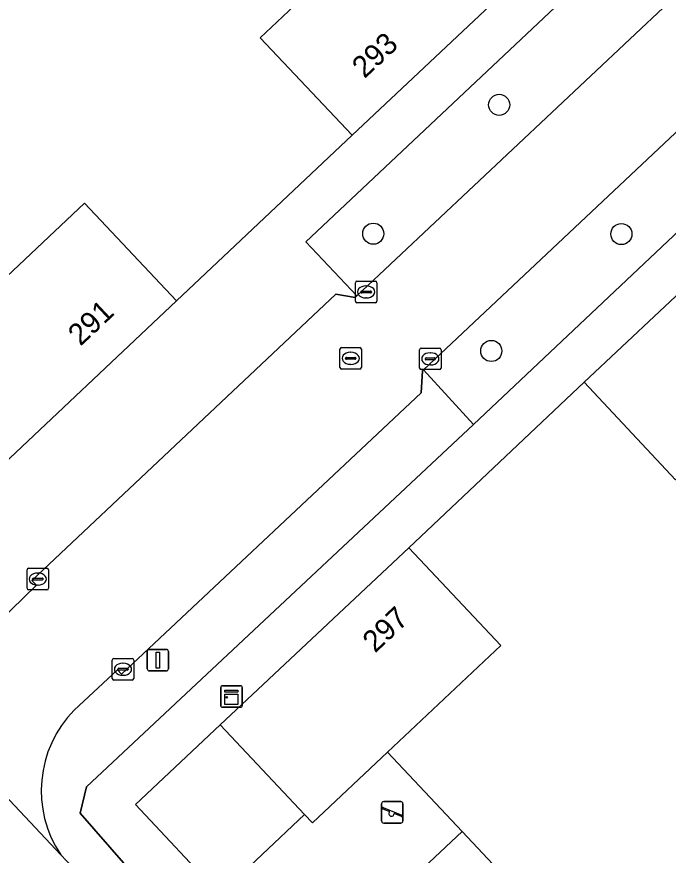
# Model space of a CAD drawing. Extents: x 162542 to 163147, y 380779 to 381521.
# Drawn here: x 162924.98 to 162955.24, y 381366.74 to 381405.67 of the extents above; entities that cross this region are included whole.
import ezdxf

# ---------------------------------------------------------------- set-up
doc = ezdxf.new("R2010")
doc.units = 0
for name, color, linetype in [('IMGEO_Boom', 7, 'Continuous'), ('IMGEO_Erf', 7, 'Continuous'), ('IMGEO_Groenvoorziening', 7, 'Continuous'), ('IMGEO_Kast', 7, 'Continuous'), ('IMGEO_Kolk', 7, 'Continuous'), ('IMGEO_Lichtmast', 7, 'Continuous'), ('IMGEO_Pand', 7, 'Continuous'), ('IMGEO_Pand_nummerreeks', 7, 'Continuous'), ('IMGEO_Rijbaan_lokaal_open', 7, 'Continuous'), ('IMGEO_Rioolput', 7, 'Continuous'), ('IMGEO_Speelvoorziening', 7, 'Continuous'), ('IMGEO_Voetpad_open', 7, 'Continuous')]:
    doc.layers.add(name, color=color, linetype=linetype)

msp = doc.modelspace()

# ---------------------------------------------------------------- linework, layer by layer
at = {"layer": 'IMGEO_Boom'}
for centre in [(162947.384, 381401.582), (162941.536, 381395.599), (162953.059, 381395.582), (162947.017, 381390.154)]:
    msp.add_circle(centre, 0.489, dxfattribs=at)
at = {"layer": 'IMGEO_Erf'}
for points in [[(162910.561, 381409.491), (162914.299, 381405.533), (162912.099, 381403.46), (162915.569, 381399.779), (162919.391, 381395.725), (162922.852, 381392.054), (162928.121, 381397.021), (162932.398, 381392.485), (162940.558, 381400.17), (162936.289, 381404.694), (162937.076, 381405.437), (162941.551, 381409.661)], [(162955.58, 381384.17), (162951.325, 381388.701), (162943.192, 381381.006), (162947.455, 381376.477), (162942.191, 381371.522), (162945.659, 381367.837), (162949.485, 381363.774), (162952.938, 381360.105), (162955.123, 381362.161), (162958.914, 381358.127)]]:
    msp.add_lwpolyline(points, dxfattribs=at)
msp.add_lwpolyline([(162934.434, 381372.794), (162930.491, 381369.097), (162934.409, 381364.926), (162938.348, 381368.636)], close=True, dxfattribs=at)
at = {"layer": 'IMGEO_Groenvoorziening'}
for points in [[(162957.068, 381408.051), (162954.701, 381410.568), (162938.408, 381395.228), (162940.774, 381392.711)], [(162962.582, 381402.201), (162960.24, 381404.678), (162943.864, 381389.281), (162946.196, 381386.74)]]:
    msp.add_lwpolyline(points, close=True, dxfattribs=at)
at = {"layer": 'IMGEO_Kast'}
for p, q in [((162934.454, 381373.685), (162934.454, 381374.526)), ((162934.454, 381374.526), (162934.454, 381373.685)), ((162934.529, 381374.61), (162935.37, 381374.61)), ((162935.37, 381374.61), (162934.529, 381374.61)), ((162935.454, 381374.535), (162935.454, 381373.694)), ((162935.454, 381373.694), (162935.454, 381374.535)), ((162935.379, 381373.61), (162934.538, 381373.61)), ((162934.538, 381373.61), (162935.379, 381373.61))]:
    msp.add_line(p, q, dxfattribs=at)
for points in [[(162934.649, 381374.4), (162935.249, 381374.4), (162935.249, 381374.315), (162934.649, 381374.315), (162934.649, 381374.4)], [(162934.649, 381374.225), (162935.249, 381374.225), (162935.249, 381373.736), (162934.649, 381373.736), (162934.649, 381374.225)]]:
    msp.add_lwpolyline(points, dxfattribs=at)
msp.add_circle((162934.733, 381374.074), 0.0377, dxfattribs=at)
for centre, start, end in [((162934.532, 381374.532), 92.4484, 184.2845), ((162934.532, 381374.532), 92.4484, 184.2845), ((162935.376, 381374.532), 2.4484, 94.2845), ((162935.376, 381374.532), 2.4484, 94.2845), ((162934.532, 381373.688), 182.4484, 274.2845), ((162934.532, 381373.688), 182.4484, 274.2845), ((162935.376, 381373.688), 272.4484, 4.2845), ((162935.376, 381373.688), 272.4484, 4.2845)]:
    msp.add_arc(centre, 0.0779, start, end, dxfattribs=at)
at = {"layer": 'IMGEO_Kolk'}
for p, q in [((162940.781, 381393.394), (162941.633, 381393.394)), ((162940.706, 381392.468), (162940.706, 381393.32)), ((162941.008, 381392.937), (162941.406, 381392.937)), ((162941.194, 381393.174), (162941.219, 381393.174)), ((162941.707, 381393.32), (162941.707, 381392.468)), ((162940.965, 381392.888), (162940.965, 381392.9)), ((162941.403, 381392.851), (162941.005, 381392.851)), ((162941.217, 381392.614), (162941.192, 381392.614)), ((162941.449, 381392.9), (162941.449, 381392.888)), ((162941.633, 381392.394), (162940.781, 381392.394)), ((162943.686, 381389.362), (162943.686, 381390.214)), ((162943.761, 381390.288), (162944.613, 381390.288)), ((162944.687, 381390.214), (162944.687, 381389.362)), ((162943.988, 381389.831), (162944.386, 381389.831)), ((162944.174, 381390.068), (162944.199, 381390.068)), ((162943.945, 381389.782), (162943.945, 381389.794)), ((162944.383, 381389.745), (162943.985, 381389.745)), ((162944.197, 381389.508), (162944.172, 381389.508)), ((162944.429, 381389.794), (162944.429, 381389.782)), ((162944.613, 381389.288), (162943.761, 381389.288)), ((162925.457, 381379.137), (162925.457, 381379.989)), ((162925.532, 381380.063), (162926.384, 381380.063)), ((162925.945, 381379.843), (162925.97, 381379.843)), ((162926.458, 381379.989), (162926.458, 381379.137)), ((162925.716, 381379.557), (162925.716, 381379.569)), ((162926.154, 381379.52), (162925.756, 381379.52)), ((162925.759, 381379.606), (162926.157, 381379.606)), ((162926.2, 381379.569), (162926.2, 381379.557)), ((162926.384, 381379.063), (162925.532, 381379.063)), ((162925.968, 381379.283), (162925.943, 381379.283)), ((162929.489, 381375.876), (162930.341, 381375.876)), ((162929.414, 381374.95), (162929.414, 381375.802)), ((162929.716, 381375.419), (162930.114, 381375.419)), ((162929.902, 381375.656), (162929.927, 381375.656)), ((162930.415, 381375.802), (162930.415, 381374.95)), ((162929.673, 381375.37), (162929.673, 381375.382)), ((162930.111, 381375.333), (162929.713, 381375.333)), ((162929.925, 381375.096), (162929.9, 381375.096)), ((162930.157, 381375.382), (162930.157, 381375.37)), ((162930.341, 381374.876), (162929.489, 381374.876))]:
    msp.add_line(p, q, dxfattribs=at)
for points in [[(162940.781, 381393.394), (162941.633, 381393.394)], [(162940.706, 381392.468), (162940.706, 381393.32)], [(162941.707, 381393.32), (162941.707, 381392.468)], [(162941.633, 381392.394), (162940.781, 381392.394)], [(162943.686, 381389.362), (162943.686, 381390.214)], [(162943.761, 381390.288), (162944.613, 381390.288)], [(162944.687, 381390.214), (162944.687, 381389.362)], [(162944.613, 381389.288), (162943.761, 381389.288)], [(162925.457, 381379.137), (162925.457, 381379.989)], [(162925.532, 381380.063), (162926.384, 381380.063)], [(162926.458, 381379.989), (162926.458, 381379.137)], [(162926.384, 381379.063), (162925.532, 381379.063)], [(162929.489, 381375.876), (162930.341, 381375.876)], [(162929.414, 381374.95), (162929.414, 381375.802)], [(162930.415, 381375.802), (162930.415, 381374.95)], [(162930.341, 381374.876), (162929.489, 381374.876)]]:
    msp.add_lwpolyline(points, dxfattribs=at)
for centre, radius, start, end in [((162940.783, 381393.318), 0.0765, 91.552, 178.448), ((162940.783, 381393.318), 0.0765, 91.552, 178.448), ((162941.631, 381393.318), 0.0765, 1.552, 88.448), ((162941.631, 381393.318), 0.0765, 1.552, 88.448), ((162941.005, 381392.897), 0.0403, 85.8775, 175.7526), ((162941.41, 381392.899), 0.0386, 1.7309, 96.639), ((162941.002, 381392.887), 0.0366, 178.938, 274.7102), ((162941.406, 381392.894), 0.043, 264.8664, 352.4533), ((162940.783, 381392.47), 0.0765, 181.552, 268.448), ((162940.783, 381392.47), 0.0765, 181.552, 268.448), ((162941.631, 381392.47), 0.0765, 271.552, 358.448), ((162941.631, 381392.47), 0.0765, 271.552, 358.448), ((162943.763, 381390.212), 0.0765, 91.552, 178.448), ((162943.763, 381390.212), 0.0765, 91.552, 178.448), ((162944.611, 381390.212), 0.0765, 1.552, 88.448), ((162944.611, 381390.212), 0.0765, 1.552, 88.448), ((162943.985, 381389.791), 0.0403, 85.8775, 175.7526), ((162944.39, 381389.793), 0.0386, 1.7309, 96.639), ((162943.982, 381389.781), 0.0366, 178.938, 274.7102), ((162944.386, 381389.788), 0.043, 264.8664, 352.4533), ((162943.763, 381389.364), 0.0765, 181.552, 268.448), ((162943.763, 381389.364), 0.0765, 181.552, 268.448), ((162944.611, 381389.364), 0.0765, 271.552, 358.448), ((162944.611, 381389.364), 0.0765, 271.552, 358.448), ((162925.534, 381379.987), 0.0765, 91.552, 178.448), ((162925.534, 381379.987), 0.0765, 91.552, 178.448), ((162926.382, 381379.987), 0.0765, 1.552, 88.448), ((162926.382, 381379.987), 0.0765, 1.552, 88.448), ((162925.756, 381379.566), 0.0403, 85.8775, 175.7526), ((162925.753, 381379.556), 0.0366, 178.938, 274.7102), ((162926.157, 381379.563), 0.043, 264.8664, 352.4533), ((162926.161, 381379.568), 0.0386, 1.7309, 96.639), ((162925.534, 381379.139), 0.0765, 181.552, 268.448), ((162925.534, 381379.139), 0.0765, 181.552, 268.448), ((162926.382, 381379.139), 0.0765, 271.552, 358.448), ((162926.382, 381379.139), 0.0765, 271.552, 358.448), ((162929.491, 381375.8), 0.0765, 91.552, 178.448), ((162929.491, 381375.8), 0.0765, 91.552, 178.448), ((162930.339, 381375.8), 0.0765, 1.552, 88.448), ((162930.339, 381375.8), 0.0765, 1.552, 88.448), ((162929.713, 381375.379), 0.0403, 85.8775, 175.7526), ((162930.118, 381375.381), 0.0386, 1.7309, 96.639), ((162929.71, 381375.369), 0.0366, 178.938, 274.7102), ((162930.114, 381375.376), 0.043, 264.8664, 352.4533), ((162929.491, 381374.952), 0.0765, 181.552, 268.448), ((162929.491, 381374.952), 0.0765, 181.552, 268.448), ((162930.339, 381374.952), 0.0765, 271.552, 358.448), ((162930.339, 381374.952), 0.0765, 271.552, 358.448)]:
    msp.add_arc(centre, radius, start, end, dxfattribs=at)
for centre, major_axis, ratio, start_param, end_param in [((162941.193, 381392.894), (-0.387, 0.002), 0.722429, 4.712389, 7.853982), ((162941.218, 381392.894), (-0.39, 0.002), 0.717154, 1.570796, 4.712389), ((162944.173, 381389.788), (-0.387, 0.002), 0.722429, 4.712389, 7.853982), ((162944.198, 381389.788), (-0.39, 0.002), 0.717154, 1.570796, 4.712389), ((162925.944, 381379.563), (-0.387, 0.002), 0.722429, 4.712389, 7.853982), ((162925.969, 381379.563), (-0.39, 0.002), 0.717154, 1.570796, 4.712389), ((162929.901, 381375.376), (-0.387, 0.002), 0.722429, 4.712389, 7.853982), ((162929.926, 381375.376), (-0.39, 0.002), 0.717154, 1.570796, 4.712389)]:
    msp.add_ellipse(centre, major_axis=major_axis, ratio=ratio, start_param=start_param, end_param=end_param, dxfattribs=at)
at = {"layer": 'IMGEO_Lichtmast'}
for p, q in [((162931.037, 381375.4), (162931.037, 381376.2)), ((162931.037, 381376.2), (162931.037, 381375.4)), ((162931.137, 381376.3), (162931.927, 381376.3)), ((162931.927, 381376.3), (162931.137, 381376.3)), ((162932.027, 381376.2), (162932.027, 381375.4)), ((162932.027, 381375.4), (162932.027, 381376.2)), ((162931.927, 381375.3), (162931.137, 381375.3)), ((162931.137, 381375.3), (162931.927, 381375.3))]:
    msp.add_line(p, q, dxfattribs=at)
msp.add_lwpolyline([(162931.457, 381376.175), (162931.607, 381376.175), (162931.607, 381375.425), (162931.457, 381375.425), (162931.457, 381376.175)], dxfattribs=at)
for centre, start, end in [((162931.137, 381376.2), 90, 180), ((162931.137, 381376.2), 90, 180), ((162931.927, 381376.2), 0, 90), ((162931.927, 381376.2), 360, 90), ((162931.137, 381375.4), 180, 270), ((162931.137, 381375.4), 180, 270), ((162931.927, 381375.4), 270, 0), ((162931.927, 381375.4), 270, 0)]:
    msp.add_arc(centre, 0.1, start, end, dxfattribs=at)
at = {"layer": 'IMGEO_Pand'}
for points in [[(162949.283, 381408.388), (162945.372, 381412.541), (162941.908, 381409.283), (162941.551, 381409.661), (162937.076, 381405.437), (162936.289, 381404.694), (162940.558, 381400.17)], [(162928.121, 381397.021), (162922.852, 381392.054), (162923.229, 381391.655), (162919.737, 381388.38), (162923.826, 381384.403), (162932.398, 381392.485)], [(162964.34, 381392.397), (162963.988, 381392.769), (162960.071, 381396.914), (162951.325, 381388.701), (162955.58, 381384.17), (162960.843, 381389.113)], [(162947.455, 381376.477), (162943.192, 381381.006), (162934.434, 381372.794), (162938.348, 381368.636), (162938.713, 381368.248), (162942.191, 381371.522)], [(162945.659, 381367.837), (162942.191, 381371.522), (162938.713, 381368.248), (162938.348, 381368.636), (162934.409, 381364.926), (162938.23, 381360.858)], [(162949.485, 381363.774), (162945.659, 381367.837), (162938.23, 381360.858), (162942.052, 381356.791)]]:
    msp.add_lwpolyline(points, close=True, dxfattribs=at)
at = {"layer": 'IMGEO_Rijbaan_lokaal_open'}
for points in [[(162943.819, 381389.239), (162943.864, 381389.281), (162960.24, 381404.678), (162959.9, 381405.039), (162957.739, 381407.337), (162957.068, 381408.051), (162940.774, 381392.711), (162940.694, 381392.636), (162939.806, 381392.787), (162925.674, 381379.501), (162925.9, 381379.284), (162924.124, 381377.568)], [(162927.647, 381373.483), (162929.657, 381375.344), (162929.846, 381375.141), (162943.758, 381388.214), (162943.819, 381389.239)], [(162917.107, 381377.321), (162917.032, 381377.398), (162927.021, 381366.758)]]:
    msp.add_lwpolyline(points, dxfattribs=at)
msp.add_lwpolyline([(162917.032, 381377.398), (162916.012, 381378.48), (162912.37, 381375.072), (162913.114, 381374.284), (162916.402, 381370.801), (162921.606, 381365.289), (162924.692, 381362.02), (162928.342, 381365.368), (162927.021, 381366.758)], close=True, dxfattribs=at)
msp.add_arc((162931.471, 381369.735), 5.354, 135.5755, 213.7884, dxfattribs=at)
at = {"layer": 'IMGEO_Rioolput'}
for p, q in [((162939.988, 381389.387), (162939.988, 381390.239)), ((162940.063, 381390.313), (162940.915, 381390.313)), ((162940.989, 381390.239), (162940.989, 381389.387)), ((162940.29, 381389.856), (162940.688, 381389.856)), ((162940.476, 381390.093), (162940.501, 381390.093)), ((162940.247, 381389.807), (162940.247, 381389.819)), ((162940.685, 381389.77), (162940.287, 381389.77)), ((162940.499, 381389.533), (162940.474, 381389.533)), ((162940.731, 381389.819), (162940.731, 381389.807)), ((162940.915, 381389.313), (162940.063, 381389.313))]:
    msp.add_line(p, q, dxfattribs=at)
for points in [[(162939.988, 381389.387), (162939.988, 381390.239)], [(162940.063, 381390.313), (162940.915, 381390.313)], [(162940.989, 381390.239), (162940.989, 381389.387)], [(162940.915, 381389.313), (162940.063, 381389.313)]]:
    msp.add_lwpolyline(points, dxfattribs=at)
for centre, radius, start, end in [((162940.065, 381390.237), 0.0765, 91.552, 178.448), ((162940.065, 381390.237), 0.0765, 91.552, 178.448), ((162940.913, 381390.237), 0.0765, 1.552, 88.448), ((162940.913, 381390.237), 0.0765, 1.552, 88.448), ((162940.287, 381389.816), 0.0403, 85.8775, 175.7526), ((162940.692, 381389.818), 0.0386, 1.7309, 96.639), ((162940.284, 381389.806), 0.0366, 178.938, 274.7102), ((162940.688, 381389.813), 0.043, 264.8664, 352.4533), ((162940.065, 381389.389), 0.0765, 181.552, 268.448), ((162940.065, 381389.389), 0.0765, 181.552, 268.448), ((162940.913, 381389.389), 0.0765, 271.552, 358.448), ((162940.913, 381389.389), 0.0765, 271.552, 358.448)]:
    msp.add_arc(centre, radius, start, end, dxfattribs=at)
for centre, major_axis, ratio, start_param, end_param in [((162940.475, 381389.813), (-0.387, 0.002), 0.722429, 4.712389, 7.853982), ((162940.5, 381389.813), (-0.39, 0.002), 0.717154, 1.570796, 4.712389)]:
    msp.add_ellipse(centre, major_axis=major_axis, ratio=ratio, start_param=start_param, end_param=end_param, dxfattribs=at)
at = {"layer": 'IMGEO_Speelvoorziening'}
for p, q in [((162942.021, 381369.231), (162942.811, 381369.231)), ((162942.811, 381369.231), (162942.021, 381369.231)), ((162941.921, 381368.331), (162941.921, 381369.131)), ((162941.921, 381369.131), (162941.921, 381368.331)), ((162942.304, 381368.759), (162941.965, 381368.896)), ((162941.99, 381368.956), (162942.866, 381368.603)), ((162942.911, 381369.131), (162942.911, 381368.331)), ((162942.911, 381368.331), (162942.911, 381369.131)), ((162942.842, 381368.543), (162942.502, 381368.68)), ((162942.811, 381368.231), (162942.021, 381368.231)), ((162942.021, 381368.231), (162942.811, 381368.231))]:
    msp.add_line(p, q, dxfattribs=at)
for centre, radius, start, end in [((162942.021, 381369.131), 0.1, 90, 180), ((162942.021, 381369.131), 0.1, 90, 180), ((162942.811, 381369.131), 0.1, 0, 90), ((162942.811, 381369.131), 0.1, 360, 90), ((162941.978, 381368.926), 0.0327, 68.078, 248.078), ((162942.383, 381368.669), 0.12, 130.9928, 5.1632), ((162942.854, 381368.573), 0.0327, 248.078, 68.078), ((162942.021, 381368.331), 0.1, 180, 270), ((162942.021, 381368.331), 0.1, 180, 270), ((162942.811, 381368.331), 0.1, 270, 0), ((162942.811, 381368.331), 0.1, 270, 0)]:
    msp.add_arc(centre, radius, start, end, dxfattribs=at)
at = {"layer": 'IMGEO_Voetpad_open'}
for points in [[(162940.694, 381392.636), (162940.774, 381392.711), (162938.408, 381395.228), (162954.701, 381410.568), (162953.238, 381412.114), (162949.283, 381408.388), (162940.558, 381400.17), (162932.398, 381392.485), (162923.826, 381384.403), (162919.711, 381380.523), (162923.239, 381376.826)], [(162962.582, 381402.201), (162946.196, 381386.74), (162928.217, 381369.913), (162927.921, 381368.691), (162929.938, 381366.393), (162931.338, 381364.863), (162932.171, 381363.952), (162933.529, 381362.439), (162939.828, 381355.768), (162941.152, 381354.365), (162948.09, 381347.019), (162949.455, 381345.574), (162975.041, 381318.477)], [(162960.698, 381337.022), (162947.977, 381350.528), (162945.873, 381352.723), (162942.052, 381356.791), (162938.23, 381360.858), (162934.409, 381364.926), (162930.491, 381369.097), (162934.434, 381372.794), (162943.192, 381381.006), (162951.325, 381388.701), (162960.071, 381396.914)], [(162924.124, 381377.568), (162925.9, 381379.284), (162925.674, 381379.501), (162939.806, 381392.787), (162940.694, 381392.636)], [(162946.196, 381386.74), (162943.864, 381389.281), (162943.819, 381389.239), (162943.758, 381388.214), (162929.846, 381375.141), (162929.657, 381375.344), (162927.647, 381373.483)], [(162928.965, 381365.421), (162929.938, 381366.393), (162927.921, 381368.691), (162928.217, 381369.913), (162946.196, 381386.74)], [(162927.021, 381366.758), (162928.342, 381365.368)]]:
    msp.add_lwpolyline(points, dxfattribs=at)
msp.add_arc((162931.471, 381369.735), 5.354, 135.5755, 213.7884, dxfattribs=at)

# ---------------------------------------------------------------- texts
at = {"layer": 'IMGEO_Pand_nummerreeks'}
for s, rotation, p in [('293', 43.0864, (162941.129, 381402.774)), ('291', 43.1151, (162927.939, 381390.35)), ('297', 43.1552, (162941.621, 381376.106))]:
    msp.add_text(s, height=1, rotation=rotation, dxfattribs=at).set_placement(p)

doc.saveas('drawing.dxf')
